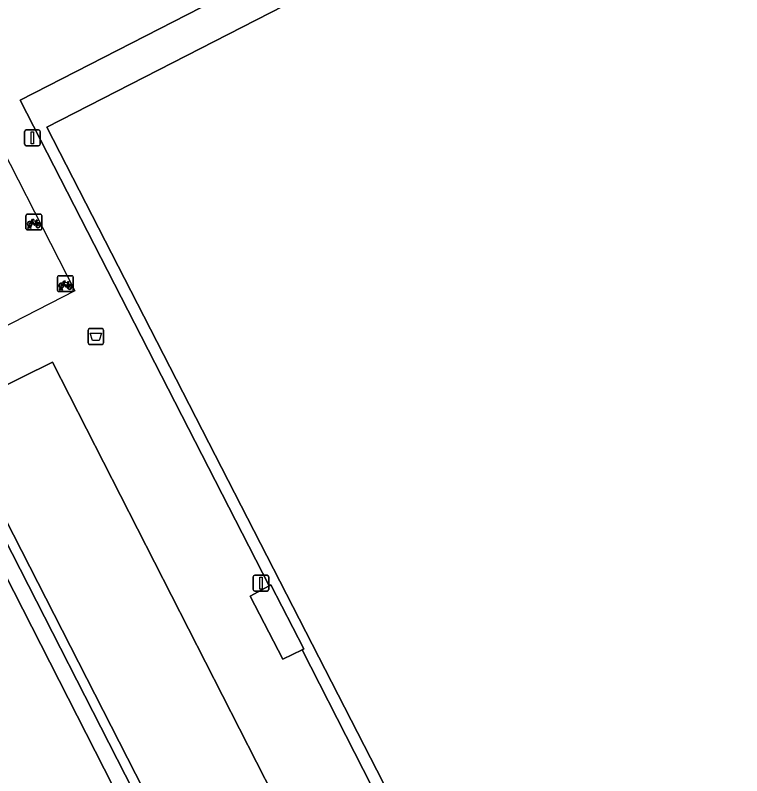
# Model space of a CAD drawing. Extents: x 158835 to 160077, y 386387 to 387778.
# Drawn here: x 159469.63 to 159515.77, y 387434.31 to 387482.59 of the extents above; entities that cross this region are included whole.
import ezdxf

# ---------------------------------------------------------------- set-up
doc = ezdxf.new("R2010")
doc.units = 0
for name, color, linetype in [('IMGEO_Afvalbak', 7, 'Continuous'), ('IMGEO_Fietsenrek', 7, 'Continuous'), ('IMGEO_Groenvoorziening', 7, 'Continuous'), ('IMGEO_Haag', 7, 'Continuous'), ('IMGEO_Hek', 7, 'Continuous'), ('IMGEO_Lichtmast', 7, 'Continuous'), ('IMGEO_Terreindeel_open', 7, 'Continuous'), ('IMGEO_Voetpad_open', 7, 'Continuous')]:
    doc.layers.add(name, color=color, linetype=linetype)

msp = doc.modelspace()

# ---------------------------------------------------------------- linework, layer by layer
at = {"layer": 'IMGEO_Afvalbak'}
for p, q in [((159474.358, 387462.694), (159475.148, 387462.694)), ((159475.148, 387462.694), (159474.358, 387462.694)), ((159474.258, 387461.794), (159474.258, 387462.594)), ((159474.258, 387462.594), (159474.258, 387461.794)), ((159475.248, 387462.594), (159475.248, 387461.794)), ((159475.248, 387461.794), (159475.248, 387462.594)), ((159475.148, 387461.694), (159474.358, 387461.694)), ((159474.358, 387461.694), (159475.148, 387461.694))]:
    msp.add_line(p, q, dxfattribs=at)
msp.add_lwpolyline([(159474.401, 387462.408), (159475.105, 387462.408), (159474.956, 387461.938), (159474.55, 387461.938), (159474.401, 387462.408)], dxfattribs=at)
for centre, start, end in [((159474.358, 387462.594), 90, 180), ((159474.358, 387462.594), 90, 180), ((159475.148, 387462.594), 0, 90), ((159475.148, 387462.594), 360, 90), ((159474.358, 387461.794), 180, 270), ((159474.358, 387461.794), 180, 270), ((159475.148, 387461.794), 270, 0), ((159475.148, 387461.794), 270, 0)]:
    msp.add_arc(centre, 0.1, start, end, dxfattribs=at)
at = {"layer": 'IMGEO_Fietsenrek'}
for p, q in [((159470.395, 387469.958), (159471.236, 387469.958)), ((159471.236, 387469.958), (159470.395, 387469.958)), ((159470.32, 387469.033), (159470.32, 387469.874)), ((159470.32, 387469.874), (159470.32, 387469.033)), ((159471.007, 387469.507), (159471.043, 387469.412)), ((159471.32, 387469.883), (159471.32, 387469.042)), ((159471.32, 387469.042), (159471.32, 387469.883)), ((159471.245, 387468.958), (159470.404, 387468.958)), ((159470.404, 387468.958), (159471.245, 387468.958)), ((159470.447, 387469.042), (159470.486, 387469.202)), ((159470.481, 387469.042), (159470.447, 387469.042)), ((159470.516, 387469.19), (159470.481, 387469.042)), ((159470.558, 387469.214), (159470.557, 387469.218)), ((159470.599, 387469.042), (159470.565, 387469.184)), ((159470.589, 387469.225), (159470.59, 387469.218)), ((159470.597, 387469.188), (159470.632, 387469.042)), ((159470.632, 387469.042), (159470.599, 387469.042)), ((159472.32, 387465.122), (159472.32, 387465.963)), ((159472.32, 387465.963), (159472.32, 387465.122)), ((159472.395, 387466.047), (159473.236, 387466.047)), ((159473.236, 387466.047), (159472.395, 387466.047)), ((159473.007, 387465.596), (159473.043, 387465.501)), ((159473.32, 387465.972), (159473.32, 387465.131)), ((159473.32, 387465.131), (159473.32, 387465.972)), ((159472.447, 387465.131), (159472.486, 387465.291)), ((159472.481, 387465.131), (159472.447, 387465.131)), ((159472.516, 387465.279), (159472.481, 387465.131)), ((159472.558, 387465.303), (159472.557, 387465.307)), ((159472.599, 387465.131), (159472.565, 387465.273)), ((159472.589, 387465.314), (159472.59, 387465.307)), ((159472.597, 387465.277), (159472.632, 387465.131)), ((159472.632, 387465.131), (159472.599, 387465.131)), ((159473.245, 387465.047), (159472.404, 387465.047)), ((159472.404, 387465.047), (159473.245, 387465.047))]:
    msp.add_line(p, q, dxfattribs=at)
for points in [[(159470.654, 387469.432), (159470.602, 387469.342), (159470.562, 387469.317), (159470.563, 387469.364), (159470.618, 387469.458)], [(159470.633, 387469.484), (159470.728, 387469.648), (159470.814, 387469.634), (159470.816, 387469.625), (159470.76, 387469.614), (159470.733, 387469.569), (159470.989, 387469.528)], [(159470.929, 387469.24), (159470.879, 387469.24), (159470.688, 387469.491), (159470.669, 387469.459)], [(159470.976, 387469.503), (159470.719, 387469.544), (159470.702, 387469.515), (159470.869, 387469.295), (159470.976, 387469.503)], [(159471.024, 387469.405), (159470.994, 387469.482), (159470.885, 387469.264), (159470.928, 387469.264)], [(159470.989, 387469.528), (159471.014, 387469.577), (159471.008, 387469.581), (159470.985, 387469.585), (159470.973, 387469.592), (159470.972, 387469.595), (159470.974, 387469.6), (159471.069, 387469.585), (159471.071, 387469.575), (159471.061, 387469.562), (159471.049, 387469.556), (159471.035, 387469.562), (159471.007, 387469.507)], [(159470.958, 387469.264), (159471.078, 387469.263), (159471.034, 387469.377)], [(159471.054, 387469.384), (159471.109, 387469.239), (159470.959, 387469.239)], [(159472.633, 387465.573), (159472.728, 387465.737), (159472.814, 387465.723), (159472.816, 387465.714), (159472.76, 387465.703), (159472.733, 387465.658), (159472.989, 387465.617)], [(159472.929, 387465.329), (159472.879, 387465.329), (159472.688, 387465.58), (159472.669, 387465.548)], [(159472.976, 387465.592), (159472.719, 387465.633), (159472.702, 387465.604), (159472.869, 387465.384), (159472.976, 387465.592)], [(159472.989, 387465.617), (159473.014, 387465.666), (159473.008, 387465.67), (159472.985, 387465.674), (159472.973, 387465.681), (159472.972, 387465.684), (159472.974, 387465.689), (159473.069, 387465.674), (159473.071, 387465.664), (159473.061, 387465.651), (159473.049, 387465.645), (159473.035, 387465.651), (159473.007, 387465.596)], [(159472.654, 387465.521), (159472.602, 387465.431), (159472.562, 387465.406), (159472.563, 387465.453), (159472.618, 387465.547)], [(159473.024, 387465.494), (159472.994, 387465.571), (159472.885, 387465.353), (159472.928, 387465.353)], [(159472.958, 387465.353), (159473.078, 387465.352), (159473.034, 387465.466)], [(159473.054, 387465.473), (159473.109, 387465.328), (159472.959, 387465.328)]]:
    msp.add_lwpolyline(points, dxfattribs=at)
for centre, radius, start, end in [((159470.398, 387469.88), 0.0779, 92.4484, 184.2845), ((159470.398, 387469.88), 0.0779, 92.4484, 184.2845), ((159471.242, 387469.88), 0.0779, 2.4484, 94.2845), ((159471.242, 387469.88), 0.0779, 2.4484, 94.2845), ((159470.56, 387469.343), 0.159, 62.6766, 242.1369), ((159470.56, 387469.343), 0.129, 63.3192, 238.903), ((159470.56, 387469.343), 0.159, 283.5766, 46.6042), ((159470.398, 387469.036), 0.0779, 182.4484, 274.2845), ((159470.398, 387469.036), 0.0779, 182.4484, 274.2845), ((159470.54, 387469.214), 0.0499, 12.8025, 158.6934), ((159470.56, 387469.343), 0.159, 253.9967, 271.7867), ((159470.54, 387469.214), 0.0174, 12.8025, 163.4502), ((159470.56, 387469.343), 0.129, 253.415, 269.0204), ((159470.56, 387469.343), 0.129, 283.6043, 43.4302), ((159471.087, 387469.259), 0.159, 113.3408, 178.3217), ((159471.087, 387469.259), 0.159, 187.0065, 105.7708), ((159471.087, 387469.259), 0.129, 113.923, 177.9556), ((159471.087, 387469.259), 0.129, 188.6715, 104.5883), ((159471.242, 387469.036), 0.0779, 272.4484, 4.2845), ((159471.242, 387469.036), 0.0779, 272.4484, 4.2845), ((159472.398, 387465.969), 0.0779, 92.4484, 184.2845), ((159472.398, 387465.969), 0.0779, 92.4484, 184.2845), ((159472.56, 387465.432), 0.159, 62.6766, 242.1369), ((159473.242, 387465.969), 0.0779, 2.4484, 94.2845), ((159473.242, 387465.969), 0.0779, 2.4484, 94.2845), ((159472.398, 387465.125), 0.0779, 182.4484, 274.2845), ((159472.398, 387465.125), 0.0779, 182.4484, 274.2845), ((159472.56, 387465.432), 0.129, 63.3192, 238.903), ((159472.54, 387465.303), 0.0499, 12.8025, 158.6934), ((159472.56, 387465.432), 0.159, 253.9967, 271.7867), ((159472.54, 387465.303), 0.0174, 12.8025, 163.4502), ((159472.56, 387465.432), 0.129, 253.415, 269.0204), ((159472.56, 387465.432), 0.129, 283.6043, 43.4302), ((159472.56, 387465.432), 0.159, 283.5766, 46.6042), ((159473.087, 387465.348), 0.159, 113.3408, 178.3217), ((159473.087, 387465.348), 0.159, 187.0065, 105.7708), ((159473.087, 387465.348), 0.129, 113.923, 177.9556), ((159473.087, 387465.348), 0.129, 188.6715, 104.5883), ((159473.242, 387465.125), 0.0779, 272.4484, 4.2845), ((159473.242, 387465.125), 0.0779, 272.4484, 4.2845)]:
    msp.add_arc(centre, radius, start, end, dxfattribs=at)
at = {"layer": 'IMGEO_Groenvoorziening'}
for points in [[(159552.949, 387445.748), (159551.3, 387449.56), (159551.056, 387449.456), (159540.348, 387470.306), (159538.46, 387473.969), (159525.094, 387500), (159522.874, 387504.328), (159514.429, 387500), (159500, 387492.606), (159469.949, 387477.206), (159485.768, 387446.37), (159485.873, 387446.427), (159487.969, 387442.361), (159487.861, 387442.309), (159497.818, 387422.753), (159499.968, 387418.668), (159515.648, 387388.171), (159568.503, 387415.317)], [(159566.788, 387417.081), (159515.222, 387390.585), (159500, 387420.242), (159471.648, 387475.48), (159500, 387490.024), (159519.446, 387500), (159523.231, 387501.942), (159524.228, 387500)], [(159484.449, 387429.56), (159487.11, 387430.935), (159472.003, 387460.575), (159466.166, 387457.691), (159464.662, 387460.61), (159464.492, 387460.523), (159466.833, 387455.936), (159466.384, 387455.705), (159480.38, 387428.336), (159484.074, 387430.247)], [(159465.85, 387455.43), (159480.203, 387427.365), (159484.449, 387429.56), (159484.074, 387430.247), (159480.38, 387428.336), (159466.384, 387455.705)]]:
    msp.add_lwpolyline(points, close=True, dxfattribs=at)
at = {"layer": 'IMGEO_Haag'}
msp.add_lwpolyline([(159465.85, 387455.43), (159480.203, 387427.365), (159484.449, 387429.56), (159484.074, 387430.247), (159480.38, 387428.336), (159466.384, 387455.705)], close=True, dxfattribs=at)
at = {"layer": 'IMGEO_Hek'}
for points in [[(159485.768, 387446.37), (159469.949, 387477.206), (159500, 387492.606), (159514.429, 387500)], [(159466.047, 387478.028), (159465.425, 387477.727), (159466.049, 387476.525), (159467.242, 387477.149), (159473.426, 387465.087), (159464.662, 387460.61)], [(159479.293, 387426.894), (159464.955, 387454.97)], [(159487.861, 387442.309), (159497.818, 387422.753)]]:
    msp.add_lwpolyline(points, dxfattribs=at)
at = {"layer": 'IMGEO_Lichtmast'}
for p, q in [((159470.329, 387475.307), (159471.119, 387475.307)), ((159471.119, 387475.307), (159470.329, 387475.307)), ((159470.229, 387474.407), (159470.229, 387475.207)), ((159470.229, 387475.207), (159470.229, 387474.407)), ((159471.219, 387475.207), (159471.219, 387474.407)), ((159471.219, 387474.407), (159471.219, 387475.207)), ((159471.119, 387474.307), (159470.329, 387474.307)), ((159470.329, 387474.307), (159471.119, 387474.307)), ((159484.745, 387446.137), (159484.745, 387446.937)), ((159484.745, 387446.937), (159484.745, 387446.137)), ((159484.845, 387447.037), (159485.635, 387447.037)), ((159485.635, 387447.037), (159484.845, 387447.037)), ((159485.735, 387446.937), (159485.735, 387446.137)), ((159485.735, 387446.137), (159485.735, 387446.937)), ((159485.635, 387446.037), (159484.845, 387446.037)), ((159484.845, 387446.037), (159485.635, 387446.037))]:
    msp.add_line(p, q, dxfattribs=at)
for points in [[(159470.649, 387475.182), (159470.799, 387475.182), (159470.799, 387474.432), (159470.649, 387474.432), (159470.649, 387475.182)], [(159485.165, 387446.912), (159485.315, 387446.912), (159485.315, 387446.162), (159485.165, 387446.162), (159485.165, 387446.912)]]:
    msp.add_lwpolyline(points, dxfattribs=at)
for centre, start, end in [((159470.329, 387475.207), 90, 180), ((159470.329, 387475.207), 90, 180), ((159471.119, 387475.207), 0, 90), ((159471.119, 387475.207), 360, 90), ((159470.329, 387474.407), 180, 270), ((159470.329, 387474.407), 180, 270), ((159471.119, 387474.407), 270, 0), ((159471.119, 387474.407), 270, 0), ((159484.845, 387446.937), 90, 180), ((159484.845, 387446.937), 90, 180), ((159485.635, 387446.937), 0, 90), ((159485.635, 387446.937), 360, 90), ((159484.845, 387446.137), 180, 270), ((159484.845, 387446.137), 180, 270), ((159485.635, 387446.137), 270, 0), ((159485.635, 387446.137), 270, 0)]:
    msp.add_arc(centre, 0.1, start, end, dxfattribs=at)
at = {"layer": 'IMGEO_Terreindeel_open'}
for points in [[(159524.228, 387500), (159523.231, 387501.942), (159519.446, 387500), (159500, 387490.024), (159471.648, 387475.48), (159500, 387420.242), (159515.222, 387390.585), (159566.788, 387417.081)], [(159464.955, 387454.97), (159464.767, 387454.874), (159449.474, 387447.074), (159447.616, 387446.129), (159432.136, 387438.211), (159447.842, 387407.459), (159463.35, 387415.385), (159465.205, 387416.331), (159480.625, 387424.286), (159479.293, 387426.894)]]:
    msp.add_lwpolyline(points, close=True, dxfattribs=at)
at = {"layer": 'IMGEO_Voetpad_open'}
for points in [[(159497.818, 387422.753), (159487.861, 387442.309), (159486.619, 387441.71), (159484.556, 387445.715), (159485.768, 387446.37), (159469.949, 387477.206), (159500, 387492.606), (159514.429, 387500)], [(159449.96, 387498.31), (159455.025, 387488.752), (159451.089, 387486.775), (159452.759, 387483.507), (159458.441, 387472.376), (159458.571, 387472.433), (159464.662, 387460.61), (159466.166, 387457.691), (159472.003, 387460.575), (159487.11, 387430.935)]]:
    msp.add_lwpolyline(points, dxfattribs=at)
for points in [[(159480.203, 387427.365), (159465.85, 387455.43), (159464.955, 387454.97), (159479.293, 387426.894)], [(159487.861, 387442.309), (159487.969, 387442.361), (159485.873, 387446.427), (159485.768, 387446.37), (159484.556, 387445.715), (159486.619, 387441.71)]]:
    msp.add_lwpolyline(points, close=True, dxfattribs=at)

doc.saveas('drawing.dxf')
